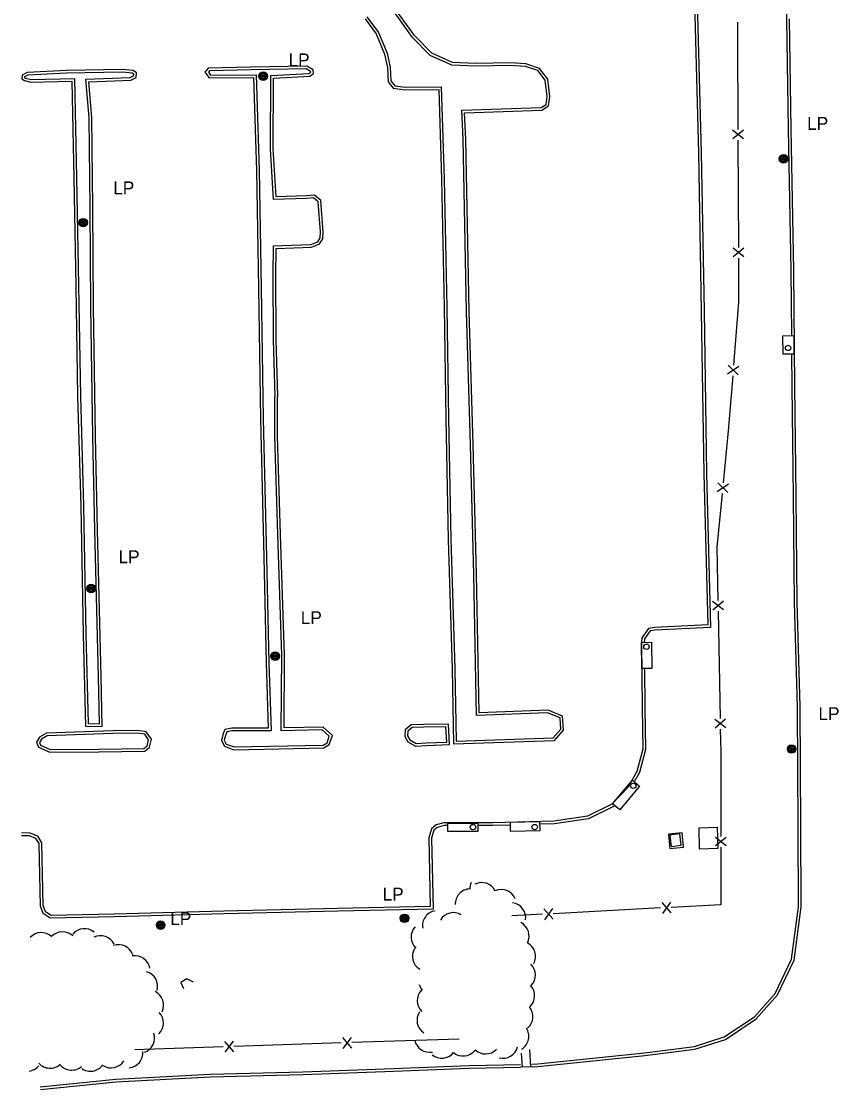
# Model space of a CAD drawing. Extents: x 2402803 to 2427059, y 6985292 to 6997652.
# Drawn here: x 2410117 to 2410421.5, y 6989631.2 to 6990029.4 of the extents above; entities that cross this region are included whole.
import ezdxf

# ---------------------------------------------------------------- set-up
doc = ezdxf.new("R2010")
doc.units = 0
for name, color, linetype in [('p_drainage conc drain', 7, 'Continuous'), ('p_road - paved curb', 7, 'Continuous'), ('p_road bridge end', 7, 'Continuous'), ('p_structure fence', 7, 'Continuous'), ('p_structure general', 7, 'Continuous'), ('p_structure sidewalk', 7, 'Continuous'), ('p_structure sign', 7, 'Continuous'), ('p_utility manhole', 7, 'Continuous'), ('p_veg woods', 7, 'Continuous')]:
    doc.layers.add(name, color=color, linetype=linetype)

msp = doc.modelspace()

# ---------------------------------------------------------------- linework, layer by layer
at = {"layer": 'p_drainage conc drain'}
for points in [[(2410306.82, 6989639.71), (2410306.51, 6989646.14)], [(2410303.78, 6989639.56), (2410303.34, 6989644.82)]]:
    msp.add_lwpolyline(points, dxfattribs=at)
at = {"layer": 'p_road - paved curb'}
for points in [[(2410334.56, 6990421.92), (2410335.31, 6990399.85), (2410336.45, 6990398.33), (2410339.38, 6990397.96), (2410357.9, 6990398.6), (2410361.51, 6990363.35), (2410362.98, 6990318.12), (2410363.53, 6990281.56), (2410364.39, 6990237.77), (2410365.27, 6990190.05), (2410366.57, 6990137.52), (2410367.51, 6990092.05), (2410368.78, 6990036.36), (2410370.36, 6989980.42), (2410371.36, 6989921.44), (2410372.24, 6989860.92), (2410373.78, 6989803.51), (2410353.07, 6989802.52), (2410351.27, 6989802.17), (2410349.21, 6989799.22), (2410349.03, 6989797.88)], [(2410404.03, 6989912.4), (2410403.81, 6989936.55), (2410403.81, 6989936.55), (2410402.83, 6989989.26), (2410402.23, 6990030.37), (2410402.12, 6990072.62), (2410401.43, 6990108.65), (2410401.06, 6990151.26), (2410399.94, 6990189.47), (2410399.96, 6990230.04), (2410399.45, 6990265.62), (2410397.66, 6990312.13), (2410393.97, 6990355.95), (2410389.9, 6990385.36), (2410383.8, 6990416.32)], [(2410367.78, 6990036.33), (2410369.36, 6989980.4), (2410370.36, 6989921.42), (2410371.24, 6989860.9), (2410372.75, 6989804.46), (2410352.95, 6989803.52), (2410350.68, 6989803.07), (2410348.25, 6989799.59), (2410348.02, 6989797.84), (2410348.29, 6989773.47), (2410348.62, 6989758.08), (2410346.34, 6989749.78), (2410343.12, 6989744), (2410337.05, 6989737.6), (2410327.97, 6989733.18), (2410315.51, 6989731.33), (2410292.63, 6989730.63), (2410274.39, 6989730.64), (2410271.5, 6989729.87), (2410269.8, 6989728.45), (2410268.84, 6989725.01), (2410269.38, 6989699.51), (2410234.92, 6989698.7), (2410192.5, 6989697.79), (2410151.56, 6989696.61), (2410128.08, 6989696.08), (2410125.95, 6989697.51), (2410125.13, 6989699.81), (2410124.58, 6989723.23), (2410123.08, 6989725.63), (2410120.26, 6989726.77), (2410117.03, 6989726.87)], [(2410245.05, 6990030.43), (2410249.15, 6990024.83), (2410252.32, 6990017.21), (2410253.42, 6990012.05), (2410253.7, 6990006.93), (2410255.57, 6990004.47), (2410260.06, 6990003.92), (2410272.49, 6990004.03), (2410273.53, 6989970.61), (2410274.56, 6989922.91), (2410275.19, 6989881.34), (2410276.02, 6989836.32), (2410277.55, 6989788.03), (2410278, 6989760.06), (2410315.63, 6989761.32), (2410319.01, 6989765.19), (2410318.67, 6989770.48), (2410313.25, 6989772.64), (2410287.55, 6989771.65), (2410286.64, 6989823.31), (2410285.3, 6989871.7), (2410283.88, 6989921.26), (2410282.65, 6989985.48), (2410282.17, 6989995.39), (2410310.97, 6989996.32), (2410313.44, 6989997.9), (2410313.87, 6990001.37), (2410313.12, 6990007.91), (2410310.01, 6990011.91), (2410305.03, 6990013.54), (2410299.16, 6990013.94), (2410286.22, 6990013.72), (2410277.68, 6990014.13), (2410269.95, 6990017.6), (2410263.5, 6990024.12), (2410256.52, 6990033.76)], [(2410245.78, 6990031.12), (2410250.03, 6990025.32), (2410253.28, 6990017.51), (2410254.41, 6990012.18), (2410254.68, 6990007.29), (2410256.11, 6990005.41), (2410260.12, 6990004.92), (2410273.46, 6990005.04), (2410274.53, 6989970.64), (2410275.56, 6989922.93), (2410276.19, 6989881.36), (2410277.02, 6989836.35), (2410278.55, 6989788.05), (2410278.98, 6989761.09), (2410315.16, 6989762.3), (2410317.99, 6989765.54), (2410317.71, 6989769.79), (2410313.08, 6989771.63), (2410286.57, 6989770.61), (2410285.64, 6989823.29), (2410284.3, 6989871.67), (2410282.88, 6989921.24), (2410281.65, 6989985.45), (2410281.12, 6989996.36), (2410310.66, 6989997.31), (2410312.51, 6989998.49), (2410312.86, 6990001.37), (2410312.16, 6990007.52), (2410309.41, 6990011.05), (2410304.84, 6990012.55), (2410299.13, 6990012.94), (2410286.2, 6990012.72), (2410277.44, 6990013.14), (2410269.37, 6990016.76), (2410262.74, 6990023.47), (2410255.62, 6990033.29)], [(2410307.29, 6989639.73), (2410309.5, 6989639.85), (2410349.26, 6989643.87), (2410368, 6989646.31), (2410379.33, 6989649.92), (2410390.84, 6989657.56), (2410398.72, 6989666.48), (2410404.94, 6989679.49), (2410407.58, 6989699.29), (2410407.41, 6989729.07), (2410407.19, 6989773.98), (2410406.13, 6989812.82), (2410405.75, 6989852.33), (2410405.2, 6989893.4), (2410404.81, 6989936.55), (2410404.81, 6989936.55), (2410403.83, 6989989.28), (2410403.23, 6990030.38)], [(2410212.51, 6989889.59), (2410211.97, 6989910.86), (2410211.78, 6989935.08), (2410211.88, 6989944.73), (2410225.07, 6989945.28), (2410228.13, 6989946.48), (2410229.32, 6989948.38), (2410229.47, 6989951.02), (2410228.56, 6989962.7), (2410226.22, 6989964.66), (2410223.19, 6989964.38), (2410211.92, 6989964.03), (2410210.79, 6989981.87), (2410210.89, 6990008.27), (2410224.49, 6990008.98), (2410225.88, 6990010.05), (2410225.71, 6990011.39), (2410223.41, 6990012.7), (2410202.56, 6990012.33), (2410186.64, 6990012), (2410185.42, 6990010.52), (2410186.95, 6990008.41), (2410203.46, 6990008.44), (2410204.57, 6989973.88), (2410205.3, 6989929.94), (2410206.11, 6989881.18)], [(2410211.51, 6989889.56), (2410210.97, 6989910.84), (2410210.78, 6989935.08), (2410210.89, 6989945.69), (2410224.86, 6989946.27), (2410227.46, 6989947.29), (2410228.34, 6989948.69), (2410228.47, 6989951.01), (2410227.6, 6989962.2), (2410225.9, 6989963.63), (2410223.25, 6989963.38), (2410210.98, 6989963), (2410209.79, 6989981.84), (2410209.89, 6990009.22), (2410224.13, 6990009.96), (2410224.82, 6990010.49), (2410224.78, 6990010.77), (2410223.15, 6990011.7), (2410202.58, 6990011.33), (2410187.12, 6990011.01), (2410186.68, 6990010.48), (2410187.46, 6990009.41), (2410204.43, 6990009.44), (2410205.57, 6989973.9), (2410206.3, 6989929.96), (2410207.11, 6989881.2)], [(2410144.66, 6989874.64), (2410143.88, 6989922.98), (2410143.68, 6989959.89), (2410143.23, 6989993.57), (2410142.08, 6990006.92), (2410157.84, 6990007.55), (2410159.74, 6990008.54), (2410159.94, 6990010.23), (2410158.63, 6990011.07), (2410154.71, 6990011.47), (2410133.77, 6990011.13), (2410119.17, 6990010.4), (2410117.24, 6990009.36), (2410117.19, 6990007.95), (2410118.18, 6990007.32), (2410120.55, 6990006.74), (2410135.82, 6990007.11), (2410136.49, 6989971.15), (2410137.25, 6989930.77)], [(2410143.66, 6989874.62), (2410142.88, 6989922.97), (2410142.68, 6989959.88), (2410142.23, 6989993.52), (2410140.99, 6990007.88), (2410157.58, 6990008.54), (2410158.81, 6990009.18), (2410158.87, 6990009.73), (2410158.29, 6990010.1), (2410154.67, 6990010.47), (2410133.8, 6990010.13), (2410119.45, 6990009.41), (2410118.22, 6990008.75), (2410118.21, 6990008.49), (2410118.58, 6990008.25), (2410120.66, 6990007.74), (2410136.8, 6990008.13), (2410137.49, 6989971.17), (2410138.25, 6989930.79)], [(2410137.25, 6989930.77), (2410137.97, 6989889.69), (2410139.21, 6989848.72), (2410140.04, 6989800.92), (2410140.88, 6989766.69), (2410147.14, 6989766.59), (2410146.71, 6989785.27), (2410145.38, 6989839.74), (2410144.66, 6989874.64)], [(2410138.25, 6989930.79), (2410138.97, 6989889.71), (2410140.21, 6989848.74), (2410141.04, 6989800.94), (2410141.86, 6989767.67), (2410146.12, 6989767.61), (2410145.71, 6989785.25), (2410144.38, 6989839.72), (2410143.66, 6989874.62)], [(2410307.24, 6989640.73), (2410309.42, 6989640.85), (2410349.15, 6989644.86), (2410367.78, 6989647.29), (2410378.89, 6989650.83), (2410390.18, 6989658.32), (2410397.88, 6989667.04), (2410403.97, 6989679.78), (2410406.58, 6989699.35), (2410406.41, 6989729.06), (2410406.19, 6989773.96), (2410405.13, 6989812.8), (2410404.75, 6989852.32), (2410404.2, 6989893.39), (2410404.09, 6989905.34)], [(2410214, 6989793.1), (2410212.56, 6989838.09), (2410211.49, 6989874.63), (2410211.48, 6989889.58)], [(2410215, 6989793.13), (2410213.56, 6989838.12), (2410212.49, 6989874.64), (2410212.48, 6989889.58)], [(2410206.11, 6989881.18), (2410207.34, 6989829.71), (2410208.26, 6989790.26), (2410208.99, 6989765.93), (2410195.37, 6989765.97), (2410192.83, 6989765.42), (2410192.19, 6989763.95), (2410191.54, 6989761.3), (2410192.66, 6989759.19), (2410196.18, 6989757.93), (2410229.73, 6989758.67), (2410231.73, 6989759.81), (2410232.89, 6989763.21), (2410229.5, 6989766.3), (2410214.86, 6989766.03), (2410215, 6989793.13)], [(2410207.11, 6989881.2), (2410208.34, 6989829.73), (2410209.26, 6989790.29), (2410210.02, 6989764.93), (2410195.48, 6989764.97), (2410193.54, 6989764.55), (2410193.14, 6989763.63), (2410192.6, 6989761.43), (2410193.36, 6989760), (2410196.34, 6989758.93), (2410229.45, 6989759.66), (2410230.91, 6989760.49), (2410231.73, 6989762.91), (2410229.12, 6989765.29), (2410213.85, 6989765.01), (2410214, 6989793.14)], [(2410349.13, 6989788.15), (2410349.29, 6989773.49), (2410349.62, 6989757.96), (2410347.27, 6989749.4), (2410345.48, 6989746.19)], [(2410151.03, 6989764.91), (2410126.31, 6989764.13), (2410123.74, 6989762.6), (2410122.63, 6989760.73), (2410123.39, 6989758.85), (2410127.57, 6989757.01), (2410145.83, 6989757.07)], [(2410145.83, 6989757.07), (2410163.05, 6989757.35), (2410164.77, 6989758.86), (2410165.48, 6989761.81), (2410163.54, 6989764.58), (2410160.43, 6989765.03), (2410151.03, 6989764.91)], [(2410266.93, 6989767.27), (2410262.23, 6989767.14), (2410259.96, 6989765.37), (2410259.87, 6989762.79), (2410261.06, 6989760.82), (2410263.87, 6989759.28), (2410267.9, 6989759.45)], [(2410266.96, 6989766.27), (2410262.59, 6989766.15), (2410260.94, 6989764.87), (2410260.88, 6989763.05), (2410261.78, 6989761.57), (2410264.11, 6989760.29), (2410267.86, 6989760.45)], [(2410267.9, 6989759.45), (2410276.56, 6989759.81), (2410276.14, 6989767.4), (2410266.93, 6989767.27)], [(2410267.86, 6989760.45), (2410275.51, 6989760.77), (2410275.19, 6989766.39), (2410266.94, 6989766.27)], [(2410151.06, 6989763.91), (2410126.6, 6989763.14), (2410124.47, 6989761.87), (2410123.74, 6989760.65), (2410124.16, 6989759.6), (2410127.78, 6989758.01), (2410145.83, 6989758.07)], [(2410145.81, 6989758.07), (2410162.67, 6989758.34), (2410163.87, 6989759.4), (2410164.4, 6989761.61), (2410162.97, 6989763.65), (2410160.36, 6989764.03), (2410151.04, 6989763.91)], [(2410337.97, 6989737.12), (2410337.65, 6989736.78), (2410328.27, 6989732.21), (2410315.6, 6989730.33), (2410310.37, 6989730.17)], [(2410275.67, 6989729.64), (2410274.52, 6989729.64), (2410271.97, 6989728.96), (2410270.68, 6989727.88), (2410269.84, 6989724.88), (2410270.4, 6989698.53), (2410234.94, 6989697.7), (2410192.53, 6989696.79), (2410151.59, 6989695.61), (2410127.79, 6989695.07), (2410125.12, 6989696.86), (2410124.13, 6989699.63), (2410123.59, 6989722.93), (2410122.4, 6989724.82), (2410120.05, 6989725.78), (2410117, 6989725.87)], [(2410299.16, 6989729.83), (2410292.65, 6989729.63), (2410287, 6989729.63)], [(2410124.05, 6989632.19), (2410152.16, 6989635.09), (2410187.45, 6989636.98), (2410221.84, 6989637.85), (2410255.7, 6989639.11), (2410283.82, 6989640.18), (2410302.99, 6989640.52)], [(2410124.15, 6989631.2), (2410152.24, 6989634.09), (2410187.49, 6989635.98), (2410221.87, 6989636.85), (2410255.74, 6989638.11), (2410283.85, 6989639.18), (2410303.01, 6989639.52)], [(2410307.29, 6989639.73), (2410303.01, 6989639.52)]]:
    msp.add_lwpolyline(points, dxfattribs=at)
at = {"layer": 'p_road bridge end'}
for points in [[(2410404.99, 6989905.55), (2410404.93, 6989912.15), (2410400.63, 6989912.11), (2410400.69, 6989905.51)], [(2410348.23, 6989788.21), (2410348.12, 6989797.94), (2410351.77, 6989797.98), (2410351.88, 6989788.25)], [(2410337.28, 6989737.7), (2410344.68, 6989746.59), (2410347.34, 6989744.37), (2410339.94, 6989735.48)], [(2410275.85, 6989730.54), (2410287.08, 6989730.53), (2410287.08, 6989727.44), (2410275.85, 6989727.45)], [(2410310.15, 6989731.07), (2410299.07, 6989730.73), (2410299.17, 6989727.49), (2410310.25, 6989727.83)]]:
    msp.add_lwpolyline(points, close=True, dxfattribs=at)
msp.add_lwpolyline([(2410181.08, 6989671.31), (2410178.6, 6989672.47), (2410176.44, 6989671.1), (2410177.37, 6989668.86)], dxfattribs=at)
at = {"layer": 'p_structure fence'}
for p, q in [((2410382.03, 6989988.94), (2410386.05, 6989985.76)), ((2410382.05, 6989985.74), (2410386.03, 6989988.96)), ((2410384.02, 6989985.15), (2410384.17, 6989945.16)), ((2410382.2, 6989944.95), (2410386.21, 6989941.77)), ((2410382.21, 6989941.75), (2410386.2, 6989944.97)), ((2410380.12, 6989898.02), (2410384.37, 6989900.89)), ((2410380.38, 6989901.21), (2410384.11, 6989897.7)), ((2410376.21, 6989854.23), (2410380.5, 6989857.03)), ((2410376.52, 6989857.42), (2410380.19, 6989853.84)), ((2410374.56, 6989813.31), (2410378.62, 6989810.18)), ((2410374.62, 6989810.11), (2410378.56, 6989813.38)), ((2410376.6, 6989809.55), (2410377.36, 6989769.55)), ((2410375.4, 6989769.32), (2410379.46, 6989766.19)), ((2410375.46, 6989766.12), (2410379.4, 6989769.39)), ((2410375.65, 6989725.37), (2410379.65, 6989722.17)), ((2410375.65, 6989722.17), (2410379.65, 6989725.37)), ((2410358.82, 6989701.08), (2410355.84, 6989696.91)), ((2410311.69, 6989698.55), (2410315.1, 6989694.72)), ((2410314.88, 6989698.72), (2410311.9, 6989694.55)), ((2410355.13, 6989698.91), (2410315.19, 6989696.76)), ((2410355.62, 6989700.91), (2410359.03, 6989697.09)), ((2410311.2, 6989696.55), (2410299.74, 6989695.93)), ((2410195.93, 6989649.24), (2410192.86, 6989645.14)), ((2410236.7, 6989650.59), (2410240.03, 6989646.69)), ((2410239.9, 6989650.69), (2410236.83, 6989646.59)), ((2410280.14, 6989650.05), (2410240.17, 6989648.73)), ((2410192.2, 6989647.15), (2410159.32, 6989646.06)), ((2410192.73, 6989649.13), (2410196.06, 6989645.24)), ((2410236.17, 6989648.6), (2410196.19, 6989647.28))]:
    msp.add_line(p, q, dxfattribs=at)
for points in [[(2410383.78, 6990029.14), (2410383.87, 6990024.06), (2410384, 6989989.15)], [(2410384.19, 6989941.16), (2410384.19, 6989939.95), (2410384.25, 6989924.79), (2410382.36, 6989901.25)], [(2410382.04, 6989897.26), (2410380.39, 6989876.75), (2410378.5, 6989857.43)], [(2410378.11, 6989853.44), (2410376.15, 6989833.36), (2410376.53, 6989813.54)], [(2410377.44, 6989765.55), (2410377.6, 6989757.1), (2410377.62, 6989725.57)], [(2410377.62, 6989721.57), (2410377.64, 6989700.12), (2410359.13, 6989699.12)]]:
    msp.add_lwpolyline(points, dxfattribs=at)
at = {"layer": 'p_structure general'}
for centre in [(2410402.69, 6989907.68), (2410349.92, 6989796.28), (2410344.99, 6989744.45), (2410285.28, 6989729.06), (2410308.27, 6989729.09)]:
    msp.add_circle(centre, 1, dxfattribs=at)
at = {"layer": 'p_structure sidewalk'}
for points in [[(2410369.73, 6989720.84), (2410369.51, 6989728.85), (2410376.3, 6989729.04), (2410376.52, 6989721.03)], [(2410363.69, 6989721.61), (2410363.19, 6989726.87), (2410358.1, 6989726.38), (2410358.6, 6989721.12)]]:
    msp.add_lwpolyline(points, close=True, dxfattribs=at)
at = {"layer": 'p_structure sign'}
msp.add_lwpolyline([(2410358.62, 6989726.05), (2410359.14, 6989721.88), (2410362.81, 6989722.34), (2410362.29, 6989726.51)], close=True, dxfattribs=at)
at = {"layer": 'p_utility manhole'}
for centre, radius in [((2410207.08, 6990009.01), 1.6), ((2410207.08, 6990009.01), 1.3), ((2410207.08, 6990009.01), 1), ((2410207.08, 6990009.01), 0.539), ((2410207.08, 6990009.01), 0.192), ((2410401.01, 6989978.22), 1.6), ((2410401.01, 6989978.22), 1.3), ((2410401.01, 6989978.22), 1), ((2410401.01, 6989978.22), 0.539), ((2410401.01, 6989978.22), 0.192), ((2410140.03, 6989954.4), 1.6), ((2410140.03, 6989954.4), 1.3), ((2410140.03, 6989954.4), 1), ((2410140.03, 6989954.4), 0.539), ((2410140.03, 6989954.4), 0.192), ((2410142.96, 6989818), 1.6), ((2410142.96, 6989818), 1.3), ((2410142.96, 6989818), 1), ((2410142.96, 6989818), 0.539), ((2410142.96, 6989818), 0.192), ((2410211.57, 6989792.8), 1.6), ((2410211.57, 6989792.8), 1.3), ((2410211.57, 6989792.8), 1), ((2410211.57, 6989792.8), 0.539), ((2410211.57, 6989792.8), 0.192), ((2410404.01, 6989758.19), 1.6), ((2410404.01, 6989758.19), 1.3), ((2410404.01, 6989758.19), 1), ((2410404.01, 6989758.19), 0.539), ((2410404.01, 6989758.19), 0.192), ((2410168.9, 6989692.54), 1.6), ((2410168.9, 6989692.54), 1.3), ((2410168.9, 6989692.54), 1), ((2410168.9, 6989692.54), 0.539), ((2410259.75, 6989695.06), 1.6), ((2410259.75, 6989695.06), 1.3), ((2410259.75, 6989695.06), 1), ((2410259.75, 6989695.06), 0.539), ((2410259.75, 6989695.06), 0.192), ((2410168.9, 6989692.54), 0.192)]:
    msp.add_circle(centre, radius, dxfattribs=at)
at = {"layer": 'p_veg woods'}
for centre, start, end in [((2410284.29, 6989700.39), 92.2144, 182.2144), ((2410289.79, 6989706.14), 156.5065, 181.5865), ((2410288.57, 6989702.72), 27.4787, 117.4787), ((2410295.84, 6989700.12), 23.5629, 113.5629), ((2410272.11, 6989692.32), 99.2418, 189.2418), ((2410278, 6989691.54), 59.2438, 149.2438), ((2410299.27, 6989695.23), 351.9686, 81.9686), ((2410300.52, 6989688.45), 332.7055, 62.7055), ((2410124.39, 6989684.1), 46.9378, 136.9378), ((2410132.38, 6989684.37), 46.9378, 136.9378), ((2410140.49, 6989685.56), 50.3562, 140.3562), ((2410267.88, 6989688.1), 137.1667, 227.1667), ((2410146.46, 6989682.91), 25.9894, 115.9894), ((2410153.21, 6989679.58), 19.0251, 109.0251), ((2410302.93, 6989680.91), 331.5373, 61.5373), ((2410159.31, 6989675.46), 9.8622, 99.8622), ((2410268.37, 6989680.93), 148.6702, 238.6702), ((2410302.88, 6989673.97), 315.7847, 45.7847), ((2410162.14, 6989669.66), 344.6739, 74.6739), ((2410270.62, 6989672.08), 198.0253, 223.1223), ((2410302.61, 6989666.17), 313.3001, 43.3001), ((2410164.34, 6989662.71), 333.977, 63.977), ((2410270.12, 6989664.4), 136.3368, 226.3368), ((2410301.98, 6989658.44), 309.9965, 39.9965), ((2410164.26, 6989656.04), 314.0533, 44.0533), ((2410270.07, 6989657.09), 146.7897, 236.7897), ((2410300.44, 6989651.06), 303.2483, 33.2483), ((2410161.02, 6989650.47), 288.8932, 18.8932), ((2410269.12, 6989650.77), 191.198, 281.198), ((2410156.62, 6989644.96), 275.1873, 5.1873), ((2410281.61, 6989649.38), 231.1165, 321.1165), ((2410289.91, 6989650.14), 226.2564, 316.2564), ((2410296.44, 6989648.54), 255.3395, 345.3395), ((2410150.42, 6989644.95), 237.9106, 327.9106), ((2410273.68, 6989648.57), 230.6631, 320.6631), ((2410119.13, 6989643.69), 278.1849, 320.5611), ((2410127.7, 6989644.85), 221.8176, 311.8176), ((2410135.71, 6989644.13), 220.8113, 310.8113), ((2410142.76, 6989643.72), 234.3942, 324.3942)]:
    msp.add_arc(centre, 5.65, start, end, dxfattribs=at)

# ---------------------------------------------------------------- texts
at = {"layer": 'p_utility manhole'}
for p in [(2410212.98, 6990012.66), (2410406.21, 6989988.99), (2410147.66, 6989964.94), (2410149.62, 6989827.44), (2410217.54, 6989804.72), (2410410.44, 6989768.95), (2410248.02, 6989701.68), (2410168.9, 6989692.54)]:
    msp.add_text('  LP', height=4.8, dxfattribs=at).set_placement(p)

doc.saveas('drawing.dxf')
